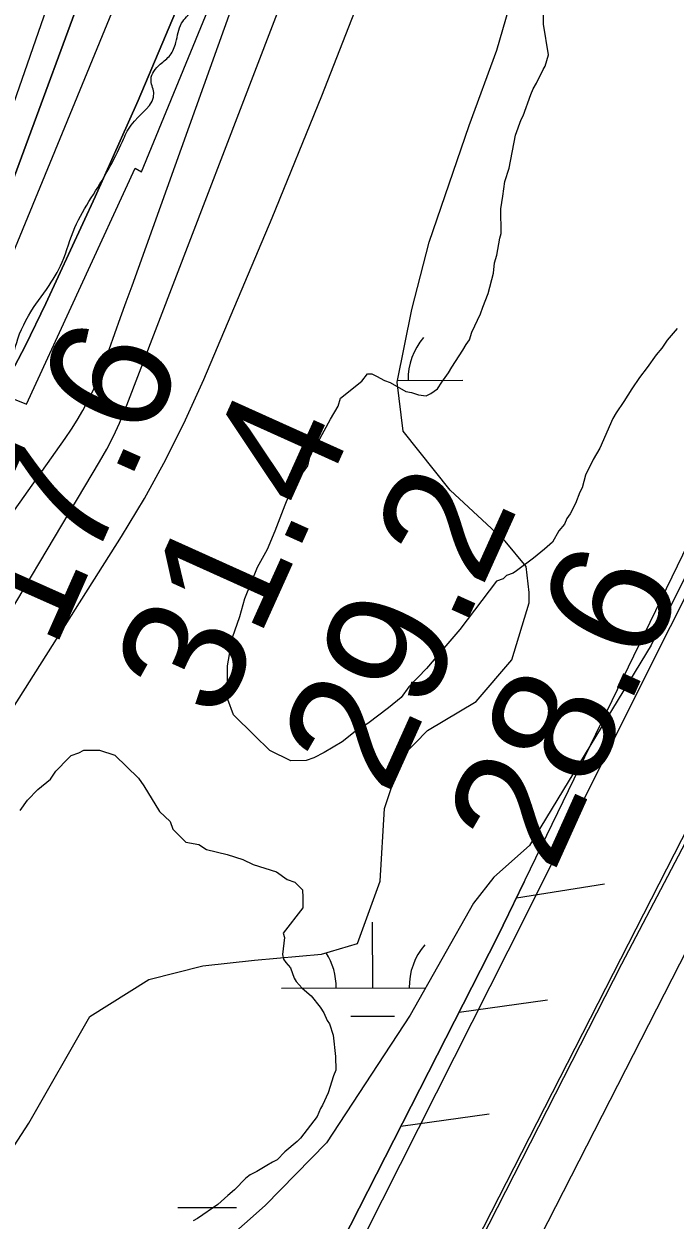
# Model space of a CAD drawing. Extents: x 3329297 to 3367176, y 649250 to 674653.
# Drawn here: x 3342256 to 3342613, y 661348 to 662004 of the extents above; entities that cross this region are included whole.
import ezdxf

# ---------------------------------------------------------------- set-up
doc = ezdxf.new("R2010")
doc.units = 0
for name, color, linetype in [('V-FLOD-BASE', 7, 'Continuous'), ('V-LEVE-TOET', 7, 'Continuous'), ('V-RIVR-EDGE', 7, 'Continuous'), ('V-RIVR-RANG', 7, 'Continuous'), ('V-RRAP-FSHR', 7, 'Continuous'), ('V-RRAP-RVMT', 7, 'Continuous'), ('V-SITE-VEGE', 7, 'Continuous'), ('V-SURV-LINE', 7, 'Continuous'), ('V-TOPO-DPTH', 7, 'Continuous'), ('V-TOPO-MAJR', 7, 'Continuous'), ('V-TOPO-MINR', 7, 'Continuous'), ('V-TOPO-WATR', 7, 'Continuous'), ('V-UTIL-LINE', 7, 'Continuous'), ('V-WETL-SWMP', 7, 'Continuous')]:
    doc.layers.add(name, color=color, linetype=linetype)

msp = doc.modelspace()

# ---------------------------------------------------------------- linework, layer by layer
at = {"layer": 'V-FLOD-BASE'}
msp.add_lwpolyline([(3342370.93, 661075.96), (3342470.15, 661266.31), (3342583.59, 661488.81), (3342637.98, 661592.39), (3342728.33, 661768.72), (3342775.24, 661857.6), (3342803.67, 661921.23), (3342858.28, 662063.75), (3342912.98, 662197.92), (3342969.68, 662339.77), (3343036.56, 662502.61), (3343099.43, 662651.48), (3343170.97, 662831.07), (3343214.83, 662942.16), (3343216.76, 662954.7), (3343223.98, 662990.95), (3343231.11, 663091.18), (3343235.18, 663157.29), (3343248.66, 663307.65), (3343260.79, 663454.53), (3343280.1, 663698.15), (3343294.63, 663876.34)], dxfattribs=at)
at = {"layer": 'V-LEVE-TOET'}
msp.add_lwpolyline([(3342310.84, 661081.66), (3342413.42, 661281.78), (3342521.4, 661495.88), (3342610.35, 661673.58), (3342702.72, 661856.2), (3342737.96, 661931.72), (3342790, 662056.83), (3342852.82, 662209.88), (3342923.67, 662388.76), (3343005.38, 662590.02), (3343077.73, 662760.57), (3343132.99, 662905.88), (3343158.46, 662984.76), (3343162.47, 662998.72), (3343168.8, 663107.97), (3343171.21, 663138.6), (3343193.62, 663355.83), (3343210.52, 663568.13), (3343222.88, 663753.95), (3343242.52, 663969.76)], dxfattribs=at)
at = {"layer": 'V-RIVR-EDGE'}
msp.add_spline([(3340543.49, 660085.6), (3340562.91, 660098.74), (3340575.72, 660104.14), (3340585.05, 660109.54), (3340589.7, 660111.08), (3340590.86, 660109.14), (3340597.81, 660094.39), (3340601.29, 660093.99), (3340606.34, 660095.14), (3340606.73, 660097.08), (3340606.35, 660100.96), (3340599.79, 660112.22), (3340596.7, 660118.04), (3340597.48, 660121.14), (3340599.82, 660124.24), (3340602.92, 660125.78), (3340609.53, 660130.03), (3340610.7, 660133.13), (3340611.1, 660138.95), (3340614.21, 660141.66), (3340620.42, 660143.58), (3340627.02, 660148.22), (3340632.85, 660152.86), (3340639.85, 660158.27), (3340647.22, 660161.74), (3340655.76, 660164.43), (3340667.02, 660168.28), (3340677.11, 660172.14), (3340684.48, 660174.83), (3340692.65, 660181.79), (3340699.25, 660187.21), (3340702.75, 660189.14), (3340709.35, 660193), (3340717.5, 660197.63), (3340731.88, 660207.29), (3340748.19, 660216.56), (3340768.38, 660227.76), (3340779.25, 660232.38), (3340792.46, 660240.88), (3340805.67, 660251.71), (3340823.92, 660262.91), (3340832.07, 660265.6), (3340837.9, 660270.63), (3340847.24, 660280.69), (3340854.23, 660286.49), (3340861.21, 660286.47), (3340868.98, 660289.94), (3340876.75, 660296.13), (3340884.91, 660303.86), (3340891.52, 660310.44), (3340896.97, 660318.18), (3340903.58, 660325.15), (3340904.37, 660330.19), (3340904.76, 660334.45), (3340908.65, 660337.16), (3340912.53, 660339.47), (3340913.71, 660343.74), (3340916.83, 660351.87), (3340921.89, 660359.23), (3340933.17, 660372.77), (3340942.5, 660382.83), (3340944.45, 660389.03), (3340947.56, 660392.13), (3340951.45, 660394.45), (3340956.11, 660398.7), (3340965.45, 660409.54), (3340972.05, 660415.72), (3340980.21, 660421.13), (3340987.99, 660430.42), (3340991.89, 660439.33), (3340994.62, 660445.92), (3341001.24, 660456.76), (3341008.24, 660462.56), (3341019.5, 660469.12), (3341022.61, 660474.16), (3341027.28, 660478.02), (3341033.1, 660482.28), (3341044.37, 660491.55), (3341056.81, 660501.22), (3341062.25, 660506.25), (3341064.2, 660512.45), (3341069.26, 660518.25), (3341074.7, 660522.12), (3341079.75, 660525.21), (3341087.91, 660533.33), (3341094.52, 660540.29), (3341099.98, 660551.14), (3341101.93, 660558.5), (3341101.95, 660564.32), (3341101.95, 660566.26), (3341105.83, 660567.8), (3341107.39, 660570.9), (3341108.19, 660579.43), (3341109.36, 660581.36), (3341111.69, 660582.52), (3341116.35, 660584.06), (3341119.07, 660586.38), (3341131.9, 660599.92), (3341130.74, 660602.25), (3341129.58, 660604.58), (3341130.37, 660609.23), (3341131.15, 660611.56), (3341134.26, 660614.27), (3341139.7, 660619.29), (3341147.47, 660623.93), (3341155.25, 660632.44), (3341160.31, 660640.18), (3341161.87, 660646), (3341164.59, 660647.15), (3341171.96, 660648.3), (3341176.63, 660653.33), (3341185.57, 660661.45), (3341197.22, 660669.95), (3341202.65, 660670.72), (3341208.87, 660674.58), (3341212.76, 660681.16), (3341218.98, 660685.8), (3341223.63, 660686.56), (3341228.3, 660690.82), (3341239.56, 660696.61), (3341242.27, 660696.99), (3341247.7, 660695.04), (3341251.97, 660695.8), (3341254.69, 660699.67), (3341257.81, 660706.26), (3341265.19, 660713.61), (3341272.18, 660717.47), (3341278.78, 660719.39), (3341285.77, 660723.64), (3341288.11, 660727.12), (3341288.89, 660730.61), (3341291.61, 660733.32), (3341297.45, 660739.51), (3341303.67, 660745.31), (3341316.48, 660753.04), (3341337.85, 660770.05), (3341347.56, 660774.29), (3341351.82, 660771.95), (3341356.47, 660772.33), (3341359.2, 660775.81), (3341357.66, 660783.57), (3341359.22, 660785.51), (3341364.27, 660789.37), (3341367.76, 660789.75), (3341372.8, 660786.64), (3341377.44, 660784.3), (3341380.16, 660785.07), (3341385.21, 660787.38), (3341385.99, 660789.71), (3341386.78, 660796.68), (3341388.73, 660799.01), (3341390.67, 660800.94), (3341401.93, 660807.89), (3341425.62, 660820.63), (3341448.15, 660836.48), (3341459.42, 660845.76), (3341473.4, 660853.48), (3341492.82, 660866.23), (3341509.52, 660875.88), (3341528.94, 660885.92), (3341568.15, 660904.05), (3341576.69, 660906.74), (3341582.52, 660911.38), (3341589.12, 660916.4), (3341596.89, 660921.81), (3341605.05, 660926.06), (3341608.93, 660926.82), (3341613.19, 660926.43), (3341626, 660930.66), (3341639.2, 660936.45), (3341658.23, 660946.87), (3341680.75, 660960), (3341702.89, 660972.35), (3341720.75, 660981.23), (3341737.44, 660987), (3341750.26, 660995.89), (3341758.04, 661005.18), (3341780.97, 661024.51), (3341791.86, 661039.61), (3341805.08, 661053.54), (3341819.48, 661072.51), (3341836.2, 661091.08), (3341848.27, 661110.83), (3341856.83, 661123.6), (3341870.06, 661139.86), (3341888.33, 661157.26), (3341900, 661173.14), (3341908.96, 661187.46), (3341921.81, 661209.92), (3341929.99, 661226.19), (3341939.34, 661242.84), (3341942.06, 661244.78), (3341943.22, 661244), (3341944.75, 661235.85), (3341949.41, 661235.84), (3341954.45, 661237.76), (3341956.01, 661241.64), (3341951.37, 661243.98), (3341950.6, 661247.08), (3341951, 661251.35), (3341952.96, 661259.87), (3341955.7, 661272.28), (3341958.46, 661290.5), (3341960.82, 661303.29), (3341965.13, 661320.73), (3341976.06, 661348.62), (3341983.49, 661373.81), (3341990.92, 661399), (3341994.85, 661420.71), (3341995.66, 661433.89), (3341998.38, 661436.99), (3342001.09, 661436.2), (3342003.81, 661438.52), (3342004.21, 661443.95), (3342004.24, 661455.97), (3342002.71, 661461.41), (3342004.27, 661464.89), (3342009.32, 661471.47), (3342020.6, 661484.24), (3342033.83, 661502.05), (3342040.82, 661507.46), (3342045.88, 661513.27), (3342046.28, 661517.53), (3342044.36, 661524.52), (3342045.91, 661525.68), (3342047.07, 661525.67), (3342052.11, 661523.33), (3342053.28, 661524.49), (3342063.01, 661538.82), (3342071.18, 661551.21), (3342074.69, 661557.79), (3342082.47, 661570.18), (3342088.7, 661576.76), (3342099.58, 661588.37), (3342104.25, 661594.56), (3342110.49, 661608.51), (3342119.84, 661627.1), (3342128.4, 661637.93), (3342135.41, 661647.61), (3342140.08, 661653.81), (3342142.02, 661656.52), (3342148.26, 661668.91), (3342155.64, 661676.65), (3342159.16, 661685.17), (3342161.49, 661688.27), (3342166.54, 661690.97), (3342169.67, 661702.6), (3342177.46, 661716.54), (3342191.47, 661736.28), (3342210.14, 661760.28), (3342224.15, 661779.25), (3342232.33, 661792.41), (3342242.06, 661806.74), (3342247.51, 661815.25), (3342252.98, 661831.14), (3342263.11, 661850.51), (3342268.95, 661858.63), (3342277.12, 661872.96), (3342284.15, 661891.95), (3342293.11, 661908.21), (3342302.46, 661923.7), (3342310.25, 661939.2), (3342314.93, 661948.1), (3342327.38, 661965.91), (3342325.85, 661973.28), (3342327.41, 661977.55), (3342330.91, 661981.42), (3342336.35, 661986.44), (3342339.47, 661993.42), (3342342.6, 662003.88), (3342345.32, 662007.36), (3342350.38, 662013.17), (3342354.66, 662019.36), (3342356.61, 662025.56), (3342357.41, 662034.09), (3342360.53, 662039.12), (3342366.75, 662046.09), (3342373.76, 662059.65), (3342381.55, 662072.81), (3342385.46, 662085.6), (3342390.54, 662099.55), (3342396.37, 662107.29), (3342399.1, 662113.88), (3342402.61, 662121.62), (3342413.53, 662146.8), (3342430.7, 662189.03), (3342442, 662209.94), (3342453.7, 662236.67), (3342465, 662260.3), (3342466.58, 662269.6), (3342471.66, 662285.88), (3342476.34, 662295.95), (3342481, 662300.59), (3342482.95, 662305.24), (3342483.35, 662308.73), (3342487.64, 662319.19), (3342491.54, 662328.88), (3342501.68, 662348.63), (3342505.2, 662360.64), (3342509.11, 662375.76), (3342511.48, 662391.65), (3342513.82, 662399.01), (3342520.44, 662409.08), (3342525.9, 662421.48), (3342528.64, 662432.72), (3342531.41, 662453.26), (3342534.97, 662481.18), (3342536.95, 662497.46), (3342541.25, 662512.18), (3342547.49, 662526.13), (3342556.05, 662537.36), (3342563.04, 662544.32), (3342566.16, 662550.52), (3342570.46, 662564.47), (3342572.44, 662579.97), (3342576.33, 662585.39), (3342582.17, 662592.36), (3342585.68, 662602.43), (3342587.24, 662606.7), (3342589.97, 662610.95), (3342595.04, 662623.74), (3342596.62, 662635.37), (3342599.36, 662643.89), (3342600.14, 662647.38), (3342599.37, 662648.55), (3342596.66, 662651.66), (3342596.67, 662654.76), (3342598.61, 662657.47), (3342603.67, 662661.72), (3342609.9, 662671.79), (3342617.69, 662688.06), (3342629.78, 662713.24), (3342637.58, 662731.06), (3342640.7, 662739.58), (3342640.71, 662745.4), (3342640.35, 662754.7), (3342641.91, 662758.58), (3342645.02, 662761.67), (3342647.74, 662765.16), (3342646.25, 662787.27), (3342646.27, 662798.51), (3342641.69, 662824.89), (3342639.81, 662850.11), (3342639.08, 662868.72), (3342640.68, 662887.72), (3342641.51, 662909.05), (3342647.77, 662933.46), (3342652.44, 662937.33), (3342653.61, 662940.04), (3342648.96, 662945.09), (3342648.97, 662949.36), (3342652.49, 662957.88), (3342654.42, 662957.88), (3342659.08, 662957.87), (3342659.48, 662962.13), (3342659.51, 662974.54), (3342659.93, 662990.05), (3342664.63, 663007.88), (3342672.02, 663017.94), (3342675.92, 663022.98), (3342675.93, 663028.41), (3342675.95, 663036.94), (3342675.6, 663052.06), (3342676.41, 663065.25), (3342679.54, 663076.48), (3342687.74, 663099.34), (3342701.03, 663143.13), (3342700.66, 663147.79), (3342703.78, 663157.86), (3342713.54, 663181.88), (3342722.9, 663206.29), (3342727.59, 663218.3), (3342731.87, 663223.72), (3342732.27, 663230.31), (3342732.69, 663242.72), (3342732.71, 663249.31), (3342733.11, 663257.07), (3342739.75, 663275.67), (3342750.29, 663303.95), (3342759.67, 663332.24), (3342762.03, 663344.25), (3342764.01, 663362.86), (3342765.98, 663374.88), (3342766.38, 663378.37), (3342765.22, 663381.47), (3342765.62, 663384.57), (3342766.79, 663390.78), (3342769.92, 663398.91), (3342771.87, 663405.89), (3342776.95, 663418.29), (3342777.37, 663431.47), (3342779.34, 663445.04), (3342776.67, 663465.6), (3342775.96, 663489.26), (3342776.01, 663509.81), (3342772.92, 663515.25), (3342764.01, 663520.7), (3342756.65, 663521.88), (3342756.27, 663524.98), (3342757.44, 663528.86), (3342761.32, 663530.4), (3342772.57, 663528.82), (3342774.51, 663529.2), (3342775.68, 663532.69), (3342776.86, 663541.22), (3342775.41, 663580.39), (3342775.84, 663596.68), (3342776.26, 663611.41), (3342776.27, 663616.84), (3342776.69, 663627.7), (3342781.37, 663638.55), (3342786.13, 663683.52), (3342792.46, 663731.98), (3342794.87, 663765.71), (3342797.62, 663781.99), (3342805.94, 663853.72), (3342813.86, 663919.24), (3342817.07, 663960.72), (3342819.5, 664002.21), (3342819.94, 664025.87), (3342819.97, 664036.34), (3342818.06, 664048.75), (3342817.71, 664064.26), (3342816.41, 664076.7)], degree=3, dxfattribs=at)
at = {"layer": 'V-RRAP-FSHR'}
for p, q in [((3342525.91, 661524.84), (3342574.12, 661532.59)), ((3342494.52, 661462.28), (3342542.88, 661469.05)), ((3342462.72, 661399.92), (3342511.08, 661406.7))]:
    msp.add_line(p, q, dxfattribs=at)
msp.add_lwpolyline([(3342530.18, 661533.64), (3342515.81, 661504), (3342178.24, 660842.13), (3341984.58, 660670.72)], dxfattribs=at)
at = {"layer": 'V-RRAP-RVMT'}
for p, q in [((3342320.63, 661922.48), (3342363.67, 662027.52)), ((3342257.63, 661795.3), (3342317.12, 661924.61)), ((3342317.12, 661924.61), (3342320.63, 661922.48)), ((3342246.43, 661799.8), (3342257.63, 661795.3))]:
    msp.add_line(p, q, dxfattribs=at)
at = {"layer": 'V-SITE-VEGE'}
for points in [[(3342510.5, 661855.9), (3342513.46, 661867.06), (3342514.01, 661872.62), (3342515.2, 661876.96), (3342516.94, 661886.25), (3342517.53, 661888.73), (3342517.36, 661902.32), (3342518.52, 661909.13), (3342519.65, 661917.17), (3342522.03, 661924.61), (3342525.52, 661942.57), (3342528.51, 661951.26), (3342529.72, 661953.12), (3342533.9, 661964.91), (3342535.1, 661968.02), (3342536.91, 661971.12), (3342540.53, 661978.58), (3342541.75, 661980.45), (3342543.52, 661986.65), (3342540.85, 662003.3), (3342540.78, 662009.47)], [(3342614.01, 661836.64), (3342608.53, 661830.4), (3342605.49, 661826.03), (3342602.45, 661822.29), (3342597.59, 661815.43), (3342593.33, 661809.82), (3342589.08, 661803.59), (3342584.84, 661796.75), (3342580.59, 661790.52), (3342578.77, 661787.41), (3342571.56, 661771.26), (3342567.93, 661765.04), (3342563.71, 661756.34), (3342561.93, 661749.52), (3342560.73, 661747.03), (3342558.33, 661740.83), (3342555.31, 661735.23), (3342553.49, 661732.74), (3342552.29, 661729.64), (3342549.25, 661725.89), (3342545.62, 661719.67), (3342541.34, 661715.91), (3342535.22, 661710.89), (3342526.04, 661703.99), (3342524.2, 661702.73), (3342520.51, 661701.45), (3342518.68, 661699.58), (3342514.99, 661698.3), (3342494.91, 661671.91), (3342485.14, 661660.47), (3342476.77, 661650.47), (3342466.99, 661640.44), (3342462.81, 661634.73), (3342455.81, 661628.98), (3342444.59, 661620.36), (3342437.56, 661616.03), (3342430.56, 661610.28), (3342420.72, 661604.5), (3342415.1, 661601.6), (3342410.87, 661600.14), (3342402.38, 661600.04), (3342390.99, 661605.56), (3342382.4, 661613.95), (3342370.94, 661625.13), (3342368.01, 661633.58), (3342367.78, 661651.98), (3342370.43, 661667.58), (3342374.54, 661678.95), (3342377.25, 661688.89), (3342384.12, 661705.95), (3342389.66, 661715.92), (3342393.78, 661725.88), (3342399.27, 661740.1), (3342403.4, 661750.05), (3342411.75, 661761.48), (3342413.09, 661767.15), (3342417.25, 661774.28), (3342424.18, 661787.1), (3342428.33, 661794.22), (3342429.7, 661798.48), (3342441.29, 661807.81), (3342444.32, 661811.86), (3342446.79, 661811.89), (3342449.28, 661810.68), (3342453.63, 661808.26), (3342456.73, 661807.06), (3342465.44, 661802.23), (3342468.54, 661801.65), (3342472.26, 661800.46), (3342476.59, 661799.89), (3342479.04, 661801.16), (3342482.72, 661803.67), (3342485.15, 661807.41), (3342488.79, 661812.4), (3342490.61, 661815.51), (3342496.68, 661824.84), (3342498.49, 661827.96), (3342500.31, 661830.45), (3342501.5, 661834.79), (3342506.32, 661844.73), (3342507.51, 661848.45), (3342510.5, 661855.9)], [(3342254.12, 661572.77), (3342258.29, 661578.48), (3342263.89, 661584.21), (3342270.89, 661589.96), (3342273.67, 661594.23), (3342280.66, 661601.39), (3342282.06, 661602.83), (3342286.28, 661604.29), (3342289.1, 661605.74), (3342293.34, 661605.79), (3342297.59, 661605.84), (3342306.11, 661603.12)], [(3342306.11, 661603.12), (3342319, 661590.54), (3342321.88, 661586.33), (3342330.54, 661572.28), (3342336.27, 661566.69)], [(3342336.27, 661566.69), (3342337.74, 661562.46), (3342344.9, 661555.47), (3342351.99, 661554.14), (3342356.27, 661551.36), (3342367.62, 661548.67), (3342376.14, 661545.94), (3342381.84, 661543.18), (3342394.62, 661539.09), (3342400.33, 661534.91), (3342404.6, 661533.55), (3342408.89, 661529.35), (3342408.95, 661525.11), (3342409.01, 661519.45), (3342398.31, 661505.63), (3342398.96, 661503.17), (3342397.83, 661493.89), (3342398.48, 661491.42), (3342399.73, 661489.59), (3342402.24, 661486.53), (3342404.17, 661480.99), (3342405.42, 661479.16), (3342408.56, 661475.49), (3342413.55, 661471.22), (3342418.56, 661465.1), (3342420.45, 661462.04), (3342422.36, 661457.74), (3342423.62, 661455.9), (3342425.55, 661449.74), (3342426.92, 661438.02), (3342427.01, 661430.61), (3342425.81, 661427.51), (3342422.84, 661418.2), (3342419.83, 661411.37), (3342418.62, 661409.5), (3342416.82, 661405.16), (3342407.7, 661393.31), (3342405.87, 661391.44), (3342399.14, 661385.8), (3342394.87, 661381.42), (3342392.41, 661380.15), (3342389.34, 661378.26), (3342383.82, 661375.11), (3342380.14, 661373.21), (3342377.69, 661371.33), (3342371.59, 661365.07), (3342367.92, 661361.94), (3342362.42, 661356.93), (3342351.39, 661349.39), (3342348.93, 661348.12)]]:
    msp.add_lwpolyline(points, dxfattribs=at)
at = {"layer": 'V-SURV-LINE'}
for points in [[(3342278.56, 660895.58), (3342758.51, 661834.79)], [(3342785.21, 661821.13), (3342305.27, 660881.92)]]:
    msp.add_lwpolyline(points, dxfattribs=at)
at = {"layer": 'V-TOPO-DPTH'}
for points in [[(3342435.72, 662428.83), (3342381.36, 662275.9), (3342325.93, 662123.34), (3342218.56, 661832.56), (3342215.82, 661825.77), (3342212.83, 661819.1), (3342209.44, 661812.62), (3342205.8, 661806.26), (3342161.05, 661733.23), (3342134.38, 661690.75), (3342107.09, 661648.69), (3342078.88, 661607.24), (3342050.06, 661566.19), (3342035.55, 661546.01), (3341998.78, 661495.35), (3341961.71, 661444.91), (3341924.17, 661394.82), (3341886.33, 661344.95), (3341835.46, 661278.53)], [(3341835.46, 661278.53), (3341886.33, 661344.95), (3341924.17, 661394.82), (3341961.71, 661444.91), (3341998.78, 661495.35), (3342035.55, 661546.01), (3342050.06, 661566.19), (3342078.88, 661607.24), (3342107.09, 661648.69), (3342134.38, 661690.75), (3342161.05, 661733.23), (3342205.8, 661806.26), (3342209.44, 661812.62), (3342212.83, 661819.1), (3342215.82, 661825.77), (3342218.56, 661832.56), (3342325.93, 662123.34), (3342381.36, 662275.9), (3342435.72, 662428.83)], [(3342471.04, 662374.28), (3342439.21, 662284.16), (3342407.4, 662194.03), (3342382.28, 662122.8), (3342362.29, 662068.58), (3342341.31, 662014.78), (3342318.82, 661961.58), (3342295.33, 661908.8), (3342268.34, 661850.36), (3342257.1, 661827.37), (3342245.23, 661804.72), (3342232.39, 661782.62), (3342218.9, 661760.87), (3342107.18, 661589.08), (3342036.4, 661482.37), (3341964.36, 661376.53), (3341890.42, 661272.01), (3341815.21, 661168.37)]]:
    msp.add_lwpolyline(points, dxfattribs=at)
at = {"layer": 'V-TOPO-MAJR'}
msp.add_lwpolyline([(3341833.79, 661048.99), (3341859.37, 661080.24), (3341885.19, 661111.29), (3341934.75, 661170.22), (3341984.23, 661231.54), (3342032.01, 661294.11), (3342077.21, 661358.56), (3342120.69, 661424.27), (3342309.72, 661722.86), (3342322.2, 661743.71), (3342333.99, 661764.92), (3342344.71, 661786.69), (3342354.72, 661808.83), (3342392.12, 661897.24), (3342419.43, 661964.19), (3342445.59, 662031.58), (3342470.01, 662099.61), (3342493.27, 662168.07), (3342749.16, 662954.1)], dxfattribs=at)
at = {"layer": 'V-TOPO-MINR'}
for points in [[(3341586.26, 660801.74), (3341695.52, 660934.11), (3341754.68, 661006.88), (3341813.12, 661080.23), (3341870.45, 661154.44), (3341927.05, 661229.22), (3341974.07, 661292.31), (3342006.7, 661335.91), (3342039.45, 661379.43), (3342072.37, 661422.82), (3342105.41, 661466.12), (3342137.75, 661509.88), (3342169.06, 661554.35), (3342198.8, 661599.88), (3342227.51, 661646.11), (3342297.71, 661763.66), (3342301.62, 661770.61), (3342305.29, 661777.67), (3342308.58, 661784.91), (3342311.63, 661792.28), (3342410.83, 662050.7), (3342462.03, 662187.81), (3342511.54, 662325.51), (3342558.52, 662464.09)], [(3341565.4, 660799.29), (3341729.02, 661015.14), (3341811.65, 661125.26), (3341893.55, 661235.91), (3341974.36, 661347.37), (3342054.44, 661459.36), (3342278.88, 661776.53), (3342282.25, 661781.51), (3342285.47, 661786.58), (3342288.47, 661791.79), (3342291.31, 661797.09), (3342293.94, 661802.49), (3342296.43, 661807.96), (3342298.7, 661813.53), (3342300.83, 661819.15), (3342303, 661825.25), (3342306.11, 661833.96), (3342309.23, 661842.68), (3342312.34, 661851.4), (3342315.46, 661860.11), (3342482.87, 662327.47), (3342528.61, 662458.41)], [(3341828.31, 661223.89), (3341855.94, 661261.21), (3341933.34, 661367.36), (3341984.82, 661439.78), (3342035.11, 661512.98), (3342083.62, 661587.38), (3342130.95, 661662.57), (3342210.22, 661791.96), (3342216.74, 661803.2), (3342222.89, 661814.62), (3342228.49, 661826.32), (3342233.72, 661838.21), (3342307.34, 662016.96), (3342348.25, 662118.68), (3342388.04, 662220.84), (3342426.15, 662323.63), (3342463.12, 662426.85)], [(3341799.29, 661273.7), (3341845, 661330.82), (3341889.42, 661389.01), (3342123.35, 661706.56), (3342132.78, 661719.44), (3342142.16, 661732.34), (3342151.47, 661745.3), (3342160.73, 661758.3), (3342165.94, 661765.64), (3342172.47, 661775.06), (3342178.87, 661784.55), (3342185.08, 661794.17), (3342191.16, 661803.88), (3342201.38, 661820.56), (3342202.97, 661823.5), (3342204.23, 661826.59), (3342402.09, 662395.78)], [(3341815.21, 661168.37), (3341890.42, 661272.01), (3341964.36, 661376.53), (3342036.4, 661482.37), (3342107.18, 661589.08), (3342218.9, 661760.87), (3342232.39, 661782.62), (3342245.23, 661804.72), (3342257.1, 661827.37), (3342268.34, 661850.36), (3342295.33, 661908.8), (3342318.82, 661961.58), (3342341.31, 662014.78), (3342362.29, 662068.58), (3342382.28, 662122.8), (3342407.4, 662194.03), (3342439.21, 662284.16), (3342471.04, 662374.28)]]:
    msp.add_lwpolyline(points, dxfattribs=at)
at = {"layer": 'V-TOPO-WATR'}
msp.add_lwpolyline([(3341835.46, 661278.53), (3341886.33, 661344.95), (3341924.17, 661394.82), (3341961.71, 661444.91), (3341998.78, 661495.35), (3342035.55, 661546.01), (3342050.06, 661566.19), (3342078.88, 661607.24), (3342107.09, 661648.69), (3342134.38, 661690.75), (3342161.05, 661733.23), (3342205.8, 661806.26), (3342209.44, 661812.62), (3342212.83, 661819.1), (3342215.82, 661825.77), (3342218.56, 661832.56), (3342325.93, 662123.34), (3342381.36, 662275.9), (3342435.72, 662428.83)], dxfattribs=at)
at = {"layer": 'V-UTIL-LINE'}
msp.add_lwpolyline([(3337436.25, 658138.56), (3337672.93, 658222.11), (3337855, 658267.62), (3338200.77, 658390.99), (3338279.86, 658444.45), (3338979.06, 658701.84), (3339577.2, 658950.28), (3339741.88, 659021.73), (3339994.77, 659155.21), (3340766.57, 659590.23), (3341329.79, 660088.39), (3341632.23, 660358.81), (3342178.24, 660842.13), (3342515.81, 661504), (3342751.17, 661989.36), (3343057.2, 662738.8), (3343121.4, 662899.29), (3343150.56, 662991.8), (3343161.49, 663146), (3343214.47, 663762.74), (3343263.75, 664509.56)], dxfattribs=at)
at = {"layer": 'V-WETL-SWMP'}
for p, q in [((3342460.91, 661808.28), (3342496.61, 661808.34)), ((3342447.24, 661475.58), (3342447.17, 661511.58)), ((3342397.24, 661475.48), (3342476.17, 661475.63)), ((3342435.27, 661460.12), (3342459.27, 661460.17)), ((3342340.63, 661355.3), (3342372.63, 661355.36))]:
    msp.add_line(p, q, dxfattribs=at)
for points in [[(3342519.8, 661720.33), (3342489.74, 661748.27), (3342463.88, 661780.5), (3342460.72, 661807.35), (3342468.73, 661847.07), (3342478.2, 661883.98), (3342500.06, 661947.93), (3342515.13, 661989.15), (3342530.08, 662040.28), (3342536.73, 662075.73), (3342528.61, 662114.1), (3342542.53, 662147.6), (3342547.96, 662161.55)], [(3342677.11, 661818.46), (3342599.73, 661663.27), (3342533.14, 661553.5), (3342513.53, 661536.28), (3342502.38, 661522), (3342467.74, 661460.72), (3342421.89, 661390.83), (3342388.34, 661356.46), (3342356.14, 661327.77)], [(3342217.34, 661337.41), (3342259.02, 661401.6), (3342292.27, 661460.02), (3342324.58, 661480.22), (3342354.21, 661487.66), (3342382.47, 661490.83), (3342419.23, 661494.1), (3342438.97, 661500), (3342451.29, 661534.11), (3342453.64, 661573.77), (3342463.2, 661602.19), (3342477.18, 661616.51), (3342503.88, 661632.4), (3342523.41, 661655.27), (3342532.94, 661686.52), (3342532.87, 661692.18), (3342531.29, 661706.32), (3342519.8, 661720.33)]]:
    msp.add_lwpolyline(points, dxfattribs=at)
for centre, start, end in [((3342501.86, 661808.83), 139.33648, 180.88013), ((3342502.48, 661476.15), 139.33648, 180.88013), ((3342392, 661475.95), 359.33648, 32.44551)]:
    msp.add_arc(centre, 35.25, start, end, dxfattribs=at)

# ---------------------------------------------------------------- texts
at = {"layer": 'V-RIVR-RANG'}
for s, rotation, p in [('17.6', 66.00789, (3342272.92, 661660.15)), ('31.4', 65.72833, (3342364.34, 661621.03)), ('29.2', 65.72833, (3342455.6, 661580.15)), ('28.6', 65.72833, (3342546.1, 661537.58))]:
    msp.add_text(s, height=67, rotation=rotation, dxfattribs=at).set_placement(p)

doc.saveas('drawing.dxf')
